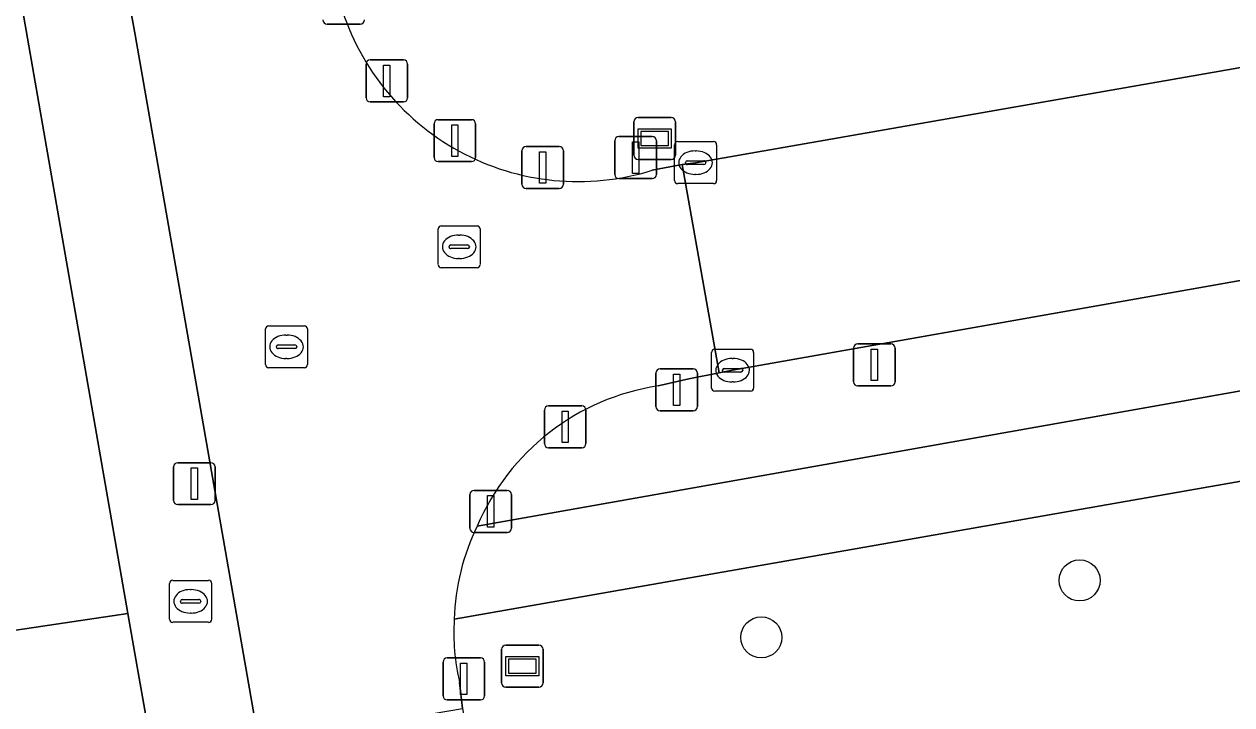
# Model space of a CAD drawing. Extents: x 162879 to 165540, y 384011 to 385181.
# Drawn here: x 164320.28 to 164349.04, y 384881.82 to 384898.04 of the extents above; entities that cross this region are included whole.
import ezdxf

# ---------------------------------------------------------------- set-up
doc = ezdxf.new("R2010")
doc.units = 0
for name, color, linetype in [('IMGEO_Afsluitpaal', 7, 'Continuous'), ('IMGEO_Boom', 7, 'Continuous'), ('IMGEO_Brandkraan', 7, 'Continuous'), ('IMGEO_Groenvoorziening', 7, 'Continuous'), ('IMGEO_Informatiebord', 7, 'Continuous'), ('IMGEO_Kolk', 7, 'Continuous'), ('IMGEO_Lichtmast', 7, 'Continuous'), ('IMGEO_Rijbaan_lokaal_open', 7, 'Continuous'), ('IMGEO_Rioolput', 7, 'Continuous'), ('IMGEO_Straatnaambord', 7, 'Continuous'), ('IMGEO_Voetpad_open', 7, 'Continuous')]:
    doc.layers.add(name, color=color, linetype=linetype)

msp = doc.modelspace()

# ---------------------------------------------------------------- linework, layer by layer
at = {"layer": 'IMGEO_Afsluitpaal'}
for p, q in [((164328.288, 384898.035), (164327.498, 384898.035)), ((164327.498, 384898.035), (164328.288, 384898.035)), ((164328.425, 384896.282), (164328.425, 384897.082)), ((164328.425, 384897.082), (164328.425, 384896.282)), ((164328.525, 384897.182), (164329.315, 384897.182)), ((164329.315, 384897.182), (164328.525, 384897.182)), ((164329.415, 384897.082), (164329.415, 384896.282)), ((164329.415, 384896.282), (164329.415, 384897.082)), ((164329.315, 384896.182), (164328.525, 384896.182)), ((164328.525, 384896.182), (164329.315, 384896.182)), ((164330.145, 384895.76), (164330.935, 384895.76)), ((164330.935, 384895.76), (164330.145, 384895.76)), ((164330.045, 384894.86), (164330.045, 384895.66)), ((164330.045, 384895.66), (164330.045, 384894.86)), ((164331.035, 384895.66), (164331.035, 384894.86)), ((164331.035, 384894.86), (164331.035, 384895.66)), ((164334.349, 384894.456), (164334.349, 384895.256)), ((164334.349, 384895.256), (164334.349, 384894.456)), ((164334.449, 384895.356), (164335.239, 384895.356)), ((164335.239, 384895.356), (164334.449, 384895.356)), ((164335.339, 384895.256), (164335.339, 384894.456)), ((164335.339, 384894.456), (164335.339, 384895.256)), ((164332.136, 384894.22), (164332.136, 384895.02)), ((164332.136, 384895.02), (164332.136, 384894.22)), ((164332.236, 384895.12), (164333.026, 384895.12)), ((164333.026, 384895.12), (164332.236, 384895.12)), ((164333.126, 384895.02), (164333.126, 384894.22)), ((164333.126, 384894.22), (164333.126, 384895.02)), ((164330.935, 384894.76), (164330.145, 384894.76)), ((164330.145, 384894.76), (164330.935, 384894.76)), ((164335.239, 384894.356), (164334.449, 384894.356)), ((164334.449, 384894.356), (164335.239, 384894.356)), ((164333.026, 384894.12), (164332.236, 384894.12)), ((164332.236, 384894.12), (164333.026, 384894.12)), ((164335.33, 384888.924), (164335.33, 384889.724)), ((164335.33, 384889.724), (164335.33, 384888.924)), ((164335.43, 384889.824), (164336.22, 384889.824)), ((164336.22, 384889.824), (164335.43, 384889.824)), ((164336.32, 384889.724), (164336.32, 384888.924)), ((164336.32, 384888.924), (164336.32, 384889.724)), ((164332.773, 384888.942), (164333.563, 384888.942)), ((164333.563, 384888.942), (164332.773, 384888.942)), ((164332.673, 384888.042), (164332.673, 384888.842)), ((164332.673, 384888.842), (164332.673, 384888.042)), ((164333.663, 384888.842), (164333.663, 384888.042)), ((164333.663, 384888.042), (164333.663, 384888.842)), ((164336.22, 384888.824), (164335.43, 384888.824)), ((164335.43, 384888.824), (164336.22, 384888.824)), ((164333.563, 384887.942), (164332.773, 384887.942)), ((164332.773, 384887.942), (164333.563, 384887.942)), ((164330.999, 384886.929), (164331.789, 384886.929)), ((164331.789, 384886.929), (164330.999, 384886.929)), ((164330.899, 384886.029), (164330.899, 384886.829)), ((164330.899, 384886.829), (164330.899, 384886.029)), ((164331.889, 384886.829), (164331.889, 384886.029)), ((164331.889, 384886.029), (164331.889, 384886.829)), ((164331.789, 384885.929), (164330.999, 384885.929)), ((164330.999, 384885.929), (164331.789, 384885.929)), ((164330.259, 384882.038), (164330.259, 384882.838)), ((164330.259, 384882.838), (164330.259, 384882.038)), ((164330.359, 384882.938), (164331.149, 384882.938)), ((164331.149, 384882.938), (164330.359, 384882.938)), ((164331.249, 384882.838), (164331.249, 384882.038)), ((164331.249, 384882.038), (164331.249, 384882.838)), ((164331.149, 384881.938), (164330.359, 384881.938)), ((164330.359, 384881.938), (164331.149, 384881.938))]:
    msp.add_line(p, q, dxfattribs=at)
for points in [[(164328.845, 384897.057), (164328.995, 384897.057), (164328.995, 384896.307), (164328.845, 384896.307), (164328.845, 384897.057)], [(164330.465, 384895.635), (164330.615, 384895.635), (164330.615, 384894.885), (164330.465, 384894.885), (164330.465, 384895.635)], [(164334.769, 384895.231), (164334.919, 384895.231), (164334.919, 384894.481), (164334.769, 384894.481), (164334.769, 384895.231)], [(164332.556, 384894.995), (164332.706, 384894.995), (164332.706, 384894.245), (164332.556, 384894.245), (164332.556, 384894.995)], [(164335.75, 384889.699), (164335.9, 384889.699), (164335.9, 384888.949), (164335.75, 384888.949), (164335.75, 384889.699)], [(164333.093, 384888.817), (164333.243, 384888.817), (164333.243, 384888.067), (164333.093, 384888.067), (164333.093, 384888.817)], [(164331.319, 384886.804), (164331.469, 384886.804), (164331.469, 384886.054), (164331.319, 384886.054), (164331.319, 384886.804)], [(164330.679, 384882.813), (164330.829, 384882.813), (164330.829, 384882.063), (164330.679, 384882.063), (164330.679, 384882.813)]]:
    msp.add_lwpolyline(points, dxfattribs=at)
for centre, start, end in [((164327.498, 384898.135), 180, 270), ((164327.498, 384898.135), 180, 270), ((164328.288, 384898.135), 270, 0), ((164328.288, 384898.135), 270, 0), ((164328.525, 384897.082), 90, 180), ((164328.525, 384897.082), 90, 180), ((164329.315, 384897.082), 0, 90), ((164329.315, 384897.082), 360, 90), ((164328.525, 384896.282), 180, 270), ((164328.525, 384896.282), 180, 270), ((164329.315, 384896.282), 270, 0), ((164329.315, 384896.282), 270, 0), ((164330.145, 384895.66), 90, 180), ((164330.145, 384895.66), 90, 180), ((164330.935, 384895.66), 0, 90), ((164330.935, 384895.66), 360, 90), ((164334.449, 384895.256), 90, 180), ((164334.449, 384895.256), 90, 180), ((164335.239, 384895.256), 0, 90), ((164335.239, 384895.256), 360, 90), ((164332.236, 384895.02), 90, 180), ((164332.236, 384895.02), 90, 180), ((164333.026, 384895.02), 0, 90), ((164333.026, 384895.02), 360, 90), ((164330.145, 384894.86), 180, 270), ((164330.145, 384894.86), 180, 270), ((164330.935, 384894.86), 270, 0), ((164330.935, 384894.86), 270, 0), ((164334.449, 384894.456), 180, 270), ((164334.449, 384894.456), 180, 270), ((164335.239, 384894.456), 270, 0), ((164335.239, 384894.456), 270, 0), ((164332.236, 384894.22), 180, 270), ((164332.236, 384894.22), 180, 270), ((164333.026, 384894.22), 270, 0), ((164333.026, 384894.22), 270, 0), ((164335.43, 384889.724), 90, 180), ((164335.43, 384889.724), 90, 180), ((164336.22, 384889.724), 0, 90), ((164336.22, 384889.724), 360, 90), ((164332.773, 384888.842), 90, 180), ((164332.773, 384888.842), 90, 180), ((164333.563, 384888.842), 0, 90), ((164333.563, 384888.842), 360, 90), ((164335.43, 384888.924), 180, 270), ((164335.43, 384888.924), 180, 270), ((164336.22, 384888.924), 270, 0), ((164336.22, 384888.924), 270, 0), ((164332.773, 384888.042), 180, 270), ((164332.773, 384888.042), 180, 270), ((164333.563, 384888.042), 270, 0), ((164333.563, 384888.042), 270, 0), ((164330.999, 384886.829), 90, 180), ((164330.999, 384886.829), 90, 180), ((164331.789, 384886.829), 0, 90), ((164331.789, 384886.829), 360, 90), ((164330.999, 384886.029), 180, 270), ((164330.999, 384886.029), 180, 270), ((164331.789, 384886.029), 270, 0), ((164331.789, 384886.029), 270, 0), ((164330.359, 384882.838), 90, 180), ((164330.359, 384882.838), 90, 180), ((164331.149, 384882.838), 0, 90), ((164331.149, 384882.838), 360, 90), ((164330.359, 384882.038), 180, 270), ((164330.359, 384882.038), 180, 270), ((164331.149, 384882.038), 270, 0), ((164331.149, 384882.038), 270, 0)]:
    msp.add_arc(centre, 0.1, start, end, dxfattribs=at)
at = {"layer": 'IMGEO_Boom'}
for centre in [(164345.419, 384884.784), (164337.839, 384883.427)]:
    msp.add_circle(centre, 0.489, dxfattribs=at)
at = {"layer": 'IMGEO_Brandkraan'}
for p, q in [((164323.748, 384883.86), (164323.748, 384884.712)), ((164323.823, 384884.786), (164324.675, 384884.786)), ((164324.236, 384884.566), (164324.261, 384884.566)), ((164324.749, 384884.712), (164324.749, 384883.86)), ((164324.007, 384884.28), (164324.007, 384884.292)), ((164324.05, 384884.329), (164324.448, 384884.329)), ((164324.491, 384884.292), (164324.491, 384884.28)), ((164324.445, 384884.243), (164324.047, 384884.243)), ((164324.259, 384884.006), (164324.234, 384884.006)), ((164324.675, 384883.786), (164323.823, 384883.786))]:
    msp.add_line(p, q, dxfattribs=at)
for points in [[(164323.748, 384883.86), (164323.748, 384884.712)], [(164323.823, 384884.786), (164324.675, 384884.786)], [(164324.749, 384884.712), (164324.749, 384883.86)], [(164324.675, 384883.786), (164323.823, 384883.786)]]:
    msp.add_lwpolyline(points, dxfattribs=at)
for centre, radius, start, end in [((164323.825, 384884.71), 0.0765, 91.552, 178.448), ((164323.825, 384884.71), 0.0765, 91.552, 178.448), ((164324.673, 384884.71), 0.0765, 1.552, 88.448), ((164324.673, 384884.71), 0.0765, 1.552, 88.448), ((164324.047, 384884.289), 0.0403, 85.8775, 175.7526), ((164324.044, 384884.279), 0.0366, 178.938, 274.7102), ((164324.448, 384884.286), 0.043, 264.8664, 352.4533), ((164324.452, 384884.291), 0.0386, 1.7309, 96.639), ((164323.825, 384883.862), 0.0765, 181.552, 268.448), ((164323.825, 384883.862), 0.0765, 181.552, 268.448), ((164324.673, 384883.862), 0.0765, 271.552, 358.448), ((164324.673, 384883.862), 0.0765, 271.552, 358.448)]:
    msp.add_arc(centre, radius, start, end, dxfattribs=at)
for centre, major_axis, ratio, start_param, end_param in [((164324.235, 384884.286), (-0.387, 0.002), 0.722429, 4.712389, 7.853982), ((164324.26, 384884.286), (-0.39, 0.002), 0.717154, 1.570796, 4.712389)]:
    msp.add_ellipse(centre, major_axis=major_axis, ratio=ratio, start_param=start_param, end_param=end_param, dxfattribs=at)
at = {"layer": 'IMGEO_Groenvoorziening'}
for points in [[(164272.621, 384925.309), (164274.356, 384915.396), (164274.498, 384914.586), (164275.983, 384914.83), (164276.632, 384911.329), (164275.123, 384911.029), (164285.69, 384850.205), (164324.684, 384856.872), (164327.398, 384857.353), (164324.002, 384876.909), (164322.06, 384876.544), (164322.857, 384871.952), (164317.13, 384870.931), (164316.22, 384876.459), (164323.847, 384877.796), (164322.998, 384882.594), (164322.75, 384883.999), (164319.33, 384883.488), (164319.382, 384883.193), (164317.707, 384882.897), (164306.643, 384880.941), (164293.619, 384955.671)], [(164335.24, 384894.555), (164335.956, 384894.69), (164336.274, 384894.735), (164359.614, 384898.825), (164362.674, 384899.357), (164361.866, 384903.582), (164360.36, 384909.557)], [(164331.073, 384886.074), (164353.918, 384890.128), (164354.935, 384891.689), (164360.296, 384892.656), (164361.749, 384891.483), (164363.843, 384891.845), (164363.408, 384894.423), (164360.533, 384893.919), (164337.156, 384889.792), (164336.835, 384889.729), (164336.11, 384889.587), (164335.381, 384889.417)], [(164364.336, 384888.28), (164364.147, 384889.763), (164362.112, 384889.402), (164360.574, 384890.555), (164355.327, 384889.627), (164354.16, 384888.007), (164330.526, 384883.863)], [(164330.654, 384882.354), (164330.723, 384881.732), (164331.347, 384878.17), (164334.754, 384858.773), (164346.279, 384860.638), (164348.805, 384846.051), (164348.644, 384846), (164349.18, 384842.563), (164349.324, 384842.588), (164349.613, 384840.931), (164351.548, 384829.842), (164276.889, 384816.815), (164274.651, 384829.632), (164271.653, 384829.088), (164282.544, 384766.563)]]:
    msp.add_lwpolyline(points, dxfattribs=at)
for centre, radius, start, end in [((164333.478, 384900.196), 5.91, 195.3438, 287.3482), ((164336.221, 384883.887), 5.593, 98.6388, 156.984), ((164335.558, 384883.53), 5.043, 176.2121, 193.4848)]:
    msp.add_arc(centre, radius, start, end, dxfattribs=at)
at = {"layer": 'IMGEO_Informatiebord'}
for p, q in [((164331.654, 384882.343), (164331.654, 384883.143)), ((164331.654, 384883.143), (164331.654, 384882.343)), ((164331.754, 384883.243), (164332.544, 384883.243)), ((164332.544, 384883.243), (164331.754, 384883.243)), ((164332.644, 384883.143), (164332.644, 384882.343)), ((164332.644, 384882.343), (164332.644, 384883.143)), ((164332.544, 384882.243), (164331.754, 384882.243)), ((164331.754, 384882.243), (164332.544, 384882.243))]:
    msp.add_line(p, q, dxfattribs=at)
for points in [[(164331.755, 384882.975), (164332.543, 384882.975), (164332.543, 384882.511), (164331.755, 384882.511), (164331.755, 384882.975)], [(164331.82, 384882.91), (164331.82, 384882.576), (164332.478, 384882.576), (164332.478, 384882.91), (164331.82, 384882.91)]]:
    msp.add_lwpolyline(points, dxfattribs=at)
for centre, start, end in [((164331.754, 384883.143), 90, 180), ((164331.754, 384883.143), 90, 180), ((164332.544, 384883.143), 0, 90), ((164332.544, 384883.143), 360, 90), ((164331.754, 384882.343), 180, 270), ((164331.754, 384882.343), 180, 270), ((164332.544, 384882.343), 270, 0), ((164332.544, 384882.343), 270, 0)]:
    msp.add_arc(centre, 0.1, start, end, dxfattribs=at)
at = {"layer": 'IMGEO_Kolk'}
for p, q in [((164335.848, 384895.236), (164336.7, 384895.236)), ((164335.773, 384894.31), (164335.773, 384895.162)), ((164336.261, 384895.016), (164336.286, 384895.016)), ((164336.774, 384895.162), (164336.774, 384894.31)), ((164336.032, 384894.73), (164336.032, 384894.742)), ((164336.47, 384894.693), (164336.072, 384894.693)), ((164336.075, 384894.779), (164336.473, 384894.779)), ((164336.516, 384894.742), (164336.516, 384894.73)), ((164336.284, 384894.456), (164336.259, 384894.456)), ((164336.7, 384894.236), (164335.848, 384894.236)), ((164336.73, 384890.291), (164337.582, 384890.291)), ((164336.655, 384889.365), (164336.655, 384890.217)), ((164337.143, 384890.071), (164337.168, 384890.071)), ((164337.656, 384890.217), (164337.656, 384889.365)), ((164336.914, 384889.785), (164336.914, 384889.797)), ((164337.352, 384889.748), (164336.954, 384889.748)), ((164336.957, 384889.834), (164337.355, 384889.834)), ((164337.398, 384889.797), (164337.398, 384889.785)), ((164337.166, 384889.511), (164337.141, 384889.511)), ((164337.582, 384889.291), (164336.73, 384889.291))]:
    msp.add_line(p, q, dxfattribs=at)
for points in [[(164335.848, 384895.236), (164336.7, 384895.236)], [(164335.773, 384894.31), (164335.773, 384895.162)], [(164336.774, 384895.162), (164336.774, 384894.31)], [(164336.7, 384894.236), (164335.848, 384894.236)], [(164336.73, 384890.291), (164337.582, 384890.291)], [(164336.655, 384889.365), (164336.655, 384890.217)], [(164337.656, 384890.217), (164337.656, 384889.365)], [(164337.582, 384889.291), (164336.73, 384889.291)]]:
    msp.add_lwpolyline(points, dxfattribs=at)
for centre, radius, start, end in [((164335.85, 384895.16), 0.0765, 91.552, 178.448), ((164335.85, 384895.16), 0.0765, 91.552, 178.448), ((164336.698, 384895.16), 0.0765, 1.552, 88.448), ((164336.698, 384895.16), 0.0765, 1.552, 88.448), ((164336.072, 384894.739), 0.0403, 85.8775, 175.7526), ((164336.069, 384894.729), 0.0366, 178.938, 274.7102), ((164336.473, 384894.736), 0.043, 264.8664, 352.4533), ((164336.477, 384894.741), 0.0386, 1.7309, 96.639), ((164335.85, 384894.312), 0.0765, 181.552, 268.448), ((164335.85, 384894.312), 0.0765, 181.552, 268.448), ((164336.698, 384894.312), 0.0765, 271.552, 358.448), ((164336.698, 384894.312), 0.0765, 271.552, 358.448), ((164336.732, 384890.215), 0.0765, 91.552, 178.448), ((164336.732, 384890.215), 0.0765, 91.552, 178.448), ((164337.58, 384890.215), 0.0765, 1.552, 88.448), ((164337.58, 384890.215), 0.0765, 1.552, 88.448), ((164336.954, 384889.794), 0.0403, 85.8775, 175.7526), ((164336.951, 384889.784), 0.0366, 178.938, 274.7102), ((164337.355, 384889.791), 0.043, 264.8664, 352.4533), ((164337.359, 384889.796), 0.0386, 1.7309, 96.639), ((164336.732, 384889.367), 0.0765, 181.552, 268.448), ((164336.732, 384889.367), 0.0765, 181.552, 268.448), ((164337.58, 384889.367), 0.0765, 271.552, 358.448), ((164337.58, 384889.367), 0.0765, 271.552, 358.448)]:
    msp.add_arc(centre, radius, start, end, dxfattribs=at)
for centre, major_axis, ratio, start_param, end_param in [((164336.26, 384894.736), (-0.387, 0.002), 0.722429, 4.712389, 7.853982), ((164336.285, 384894.736), (-0.39, 0.002), 0.717154, 1.570796, 4.712389), ((164337.142, 384889.791), (-0.387, 0.002), 0.722429, 4.712389, 7.853982), ((164337.167, 384889.791), (-0.39, 0.002), 0.717154, 1.570796, 4.712389)]:
    msp.add_ellipse(centre, major_axis=major_axis, ratio=ratio, start_param=start_param, end_param=end_param, dxfattribs=at)
at = {"layer": 'IMGEO_Lichtmast'}
for p, q in [((164340.034, 384889.518), (164340.034, 384890.318)), ((164340.034, 384890.318), (164340.034, 384889.518)), ((164340.134, 384890.418), (164340.924, 384890.418)), ((164340.924, 384890.418), (164340.134, 384890.418)), ((164341.024, 384890.318), (164341.024, 384889.518)), ((164341.024, 384889.518), (164341.024, 384890.318)), ((164340.924, 384889.418), (164340.134, 384889.418)), ((164340.134, 384889.418), (164340.924, 384889.418)), ((164323.843, 384886.689), (164323.843, 384887.489)), ((164323.843, 384887.489), (164323.843, 384886.689)), ((164323.943, 384887.589), (164324.733, 384887.589)), ((164324.733, 384887.589), (164323.943, 384887.589)), ((164324.833, 384887.489), (164324.833, 384886.689)), ((164324.833, 384886.689), (164324.833, 384887.489)), ((164324.733, 384886.589), (164323.943, 384886.589)), ((164323.943, 384886.589), (164324.733, 384886.589))]:
    msp.add_line(p, q, dxfattribs=at)
for points in [[(164340.454, 384890.293), (164340.604, 384890.293), (164340.604, 384889.543), (164340.454, 384889.543), (164340.454, 384890.293)], [(164324.263, 384887.464), (164324.413, 384887.464), (164324.413, 384886.714), (164324.263, 384886.714), (164324.263, 384887.464)]]:
    msp.add_lwpolyline(points, dxfattribs=at)
for centre, start, end in [((164340.134, 384890.318), 90, 180), ((164340.134, 384890.318), 90, 180), ((164340.924, 384890.318), 0, 90), ((164340.924, 384890.318), 360, 90), ((164340.134, 384889.518), 180, 270), ((164340.134, 384889.518), 180, 270), ((164340.924, 384889.518), 270, 0), ((164340.924, 384889.518), 270, 0), ((164323.943, 384887.489), 90, 180), ((164323.943, 384887.489), 90, 180), ((164324.733, 384887.489), 0, 90), ((164324.733, 384887.489), 360, 90), ((164323.943, 384886.689), 180, 270), ((164323.943, 384886.689), 180, 270), ((164324.733, 384886.689), 270, 0), ((164324.733, 384886.689), 270, 0)]:
    msp.add_arc(centre, 0.1, start, end, dxfattribs=at)
at = {"layer": 'IMGEO_Rijbaan_lokaal_open'}
msp.add_lwpolyline([(164384.882, 384903.246), (164376.909, 384901.833), (164364.055, 384899.618), (164362.674, 384899.357), (164359.614, 384898.825), (164336.274, 384894.735), (164335.956, 384894.69), (164336.835, 384889.729), (164337.156, 384889.792), (164360.533, 384893.919), (164363.408, 384894.423), (164365.016, 384894.726), (164377.867, 384896.944), (164396.211, 384900.134), (164397.373, 384900.342), (164396.438, 384905.252), (164395.224, 384905.013)], close=True, dxfattribs=at)
for points in [[(164327.779, 384898.632), (164327.736, 384898.783), (164327.63, 384899.235), (164327.605, 384899.369), (164322.796, 384898.523), (164322.925, 384897.778), (164325.505, 384883.017), (164325.766, 384881.521), (164325.882, 384880.904), (164330.723, 384881.732), (164330.654, 384882.354)], [(164335.381, 384889.417), (164336.11, 384889.587), (164336.835, 384889.729), (164335.956, 384894.69), (164335.24, 384894.555)]]:
    msp.add_lwpolyline(points, dxfattribs=at)
for centre, radius, start, end in [((164333.478, 384900.196), 5.91, 195.3438, 287.3482), ((164336.221, 384883.887), 5.593, 98.6388, 156.984), ((164335.854, 384883.718), 5.33, 153.7667, 178.4415), ((164335.558, 384883.53), 5.043, 176.2121, 193.4848)]:
    msp.add_arc(centre, radius, start, end, dxfattribs=at)
at = {"layer": 'IMGEO_Rioolput'}
for p, q in [((164330.218, 384893.232), (164331.07, 384893.232)), ((164330.143, 384892.306), (164330.143, 384893.158)), ((164330.631, 384893.012), (164330.656, 384893.012)), ((164331.144, 384893.158), (164331.144, 384892.306)), ((164330.402, 384892.726), (164330.402, 384892.738)), ((164330.84, 384892.689), (164330.442, 384892.689)), ((164330.445, 384892.775), (164330.843, 384892.775)), ((164330.886, 384892.738), (164330.886, 384892.726)), ((164330.654, 384892.452), (164330.629, 384892.452)), ((164331.07, 384892.232), (164330.218, 384892.232)), ((164326.031, 384889.924), (164326.031, 384890.776)), ((164326.106, 384890.85), (164326.958, 384890.85)), ((164326.519, 384890.63), (164326.544, 384890.63)), ((164327.032, 384890.776), (164327.032, 384889.924)), ((164326.29, 384890.344), (164326.29, 384890.356)), ((164326.728, 384890.307), (164326.33, 384890.307)), ((164326.333, 384890.393), (164326.731, 384890.393)), ((164326.774, 384890.356), (164326.774, 384890.344)), ((164326.542, 384890.07), (164326.517, 384890.07)), ((164326.958, 384889.85), (164326.106, 384889.85))]:
    msp.add_line(p, q, dxfattribs=at)
for points in [[(164330.218, 384893.232), (164331.07, 384893.232)], [(164330.143, 384892.306), (164330.143, 384893.158)], [(164331.144, 384893.158), (164331.144, 384892.306)], [(164331.07, 384892.232), (164330.218, 384892.232)], [(164326.031, 384889.924), (164326.031, 384890.776)], [(164326.106, 384890.85), (164326.958, 384890.85)], [(164327.032, 384890.776), (164327.032, 384889.924)], [(164326.958, 384889.85), (164326.106, 384889.85)]]:
    msp.add_lwpolyline(points, dxfattribs=at)
for centre, radius, start, end in [((164330.22, 384893.156), 0.0765, 91.552, 178.448), ((164330.22, 384893.156), 0.0765, 91.552, 178.448), ((164331.068, 384893.156), 0.0765, 1.552, 88.448), ((164331.068, 384893.156), 0.0765, 1.552, 88.448), ((164330.442, 384892.735), 0.0403, 85.8775, 175.7526), ((164330.439, 384892.725), 0.0366, 178.938, 274.7102), ((164330.843, 384892.732), 0.043, 264.8664, 352.4533), ((164330.847, 384892.737), 0.0386, 1.7309, 96.639), ((164330.22, 384892.308), 0.0765, 181.552, 268.448), ((164330.22, 384892.308), 0.0765, 181.552, 268.448), ((164331.068, 384892.308), 0.0765, 271.552, 358.448), ((164331.068, 384892.308), 0.0765, 271.552, 358.448), ((164326.108, 384890.774), 0.0765, 91.552, 178.448), ((164326.108, 384890.774), 0.0765, 91.552, 178.448), ((164326.956, 384890.774), 0.0765, 1.552, 88.448), ((164326.956, 384890.774), 0.0765, 1.552, 88.448), ((164326.33, 384890.353), 0.0403, 85.8775, 175.7526), ((164326.327, 384890.343), 0.0366, 178.938, 274.7102), ((164326.731, 384890.35), 0.043, 264.8664, 352.4533), ((164326.735, 384890.355), 0.0386, 1.7309, 96.639), ((164326.108, 384889.926), 0.0765, 181.552, 268.448), ((164326.108, 384889.926), 0.0765, 181.552, 268.448), ((164326.956, 384889.926), 0.0765, 271.552, 358.448), ((164326.956, 384889.926), 0.0765, 271.552, 358.448)]:
    msp.add_arc(centre, radius, start, end, dxfattribs=at)
for centre, major_axis, ratio, start_param, end_param in [((164330.63, 384892.732), (-0.387, 0.002), 0.722429, 4.712389, 7.853982), ((164330.655, 384892.732), (-0.39, 0.002), 0.717154, 1.570796, 4.712389), ((164326.518, 384890.35), (-0.387, 0.002), 0.722429, 4.712389, 7.853982), ((164326.543, 384890.35), (-0.39, 0.002), 0.717154, 1.570796, 4.712389)]:
    msp.add_ellipse(centre, major_axis=major_axis, ratio=ratio, start_param=start_param, end_param=end_param, dxfattribs=at)
at = {"layer": 'IMGEO_Straatnaambord'}
for p, q in [((164334.905, 384895.811), (164335.695, 384895.811)), ((164335.695, 384895.811), (164334.905, 384895.811)), ((164334.805, 384894.911), (164334.805, 384895.711)), ((164334.805, 384895.711), (164334.805, 384894.911)), ((164335.795, 384895.711), (164335.795, 384894.911)), ((164335.795, 384894.911), (164335.795, 384895.711)), ((164335.695, 384894.811), (164334.905, 384894.811)), ((164334.905, 384894.811), (164335.695, 384894.811))]:
    msp.add_line(p, q, dxfattribs=at)
for points in [[(164334.906, 384895.543), (164335.694, 384895.543), (164335.694, 384895.079), (164334.906, 384895.079), (164334.906, 384895.543)], [(164334.971, 384895.478), (164334.971, 384895.144), (164335.629, 384895.144), (164335.629, 384895.478), (164334.971, 384895.478)]]:
    msp.add_lwpolyline(points, dxfattribs=at)
for centre, start, end in [((164334.905, 384895.711), 90, 180), ((164334.905, 384895.711), 90, 180), ((164335.695, 384895.711), 0, 90), ((164335.695, 384895.711), 360, 90), ((164334.905, 384894.911), 180, 270), ((164334.905, 384894.911), 180, 270), ((164335.695, 384894.911), 270, 0), ((164335.695, 384894.911), 270, 0)]:
    msp.add_arc(centre, 0.1, start, end, dxfattribs=at)
at = {"layer": 'IMGEO_Voetpad_open'}
for points in [[(164325.766, 384881.521), (164325.505, 384883.017), (164322.925, 384897.778), (164322.796, 384898.523), (164322.304, 384898.438), (164320.649, 384907.993), (164321.141, 384908.078), (164320.941, 384909.299), (164320.449, 384909.213), (164315.227, 384938.826), (164314.729, 384938.746), (164314.586, 384939.406), (164313.128, 384939.147), (164322.75, 384883.999), (164322.998, 384882.594), (164323.847, 384877.796)], [(164330.526, 384883.863), (164354.16, 384888.007), (164355.327, 384889.627), (164360.574, 384890.555), (164362.112, 384889.402), (164364.147, 384889.763), (164365.679, 384890.032), (164386.081, 384893.604), (164386.131, 384893.296), (164398.875, 384895.517), (164398.442, 384897.913), (164365.331, 384892.141), (164363.843, 384891.845), (164361.749, 384891.483), (164360.296, 384892.656), (164354.935, 384891.689), (164353.918, 384890.128), (164331.073, 384886.074)]]:
    msp.add_lwpolyline(points, dxfattribs=at)
msp.add_lwpolyline([(164322.75, 384883.999), (164313.128, 384939.147), (164309.731, 384938.57), (164319.33, 384883.488)], close=True, dxfattribs=at)
msp.add_arc((164335.854, 384883.718), 5.33, 153.7667, 178.4415, dxfattribs=at)

doc.saveas('drawing.dxf')
